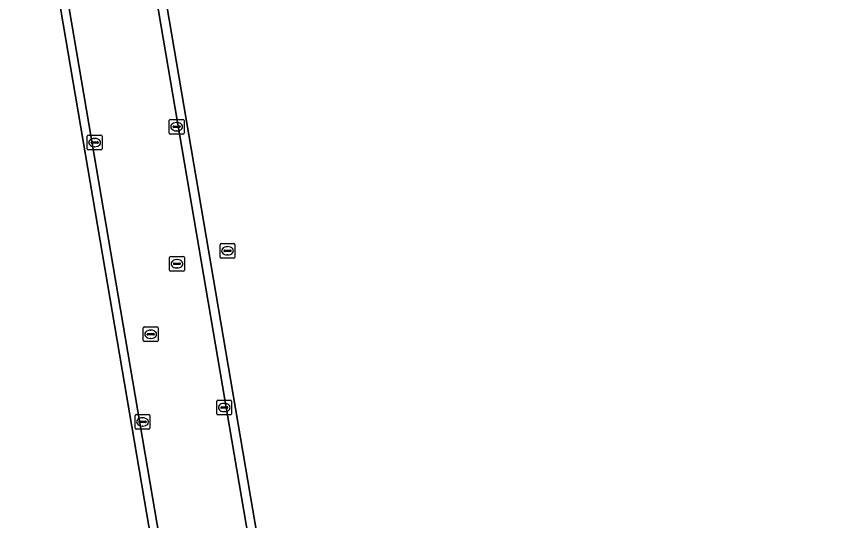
# Model space of a CAD drawing. Extents: x 154324 to 155744, y 382937 to 384188.
# Drawn here: x 154584.7 to 154641.3, y 383651.6 to 383685.7 of the extents above; entities that cross this region are included whole.
import ezdxf

# ---------------------------------------------------------------- set-up
doc = ezdxf.new("R2010")
doc.units = 0
for name, color, linetype in [('IMGEO_Bouwland', 7, 'Continuous'), ('IMGEO_Groenvoorziening', 7, 'Continuous'), ('IMGEO_Kolk', 7, 'Continuous'), ('IMGEO_Rijbaan_lokaal_gesloten', 7, 'Continuous'), ('IMGEO_Rioolput', 7, 'Continuous')]:
    doc.layers.add(name, color=color, linetype=linetype)

msp = doc.modelspace()

# ---------------------------------------------------------------- linework, layer by layer
at = {"layer": 'IMGEO_Bouwland'}
msp.add_lwpolyline([(154609.454, 383551.902), (154608.558, 383563.62), (154584.668, 383703.684)], dxfattribs=at)
at = {"layer": 'IMGEO_Groenvoorziening'}
msp.add_lwpolyline([(154592.498, 383700.273), (154616.218, 383561.257), (154640.896, 383416.154), (154641.263, 383413.737)], dxfattribs=at)
at = {"layer": 'IMGEO_Kolk'}
for p, q in [((154595.014, 383677.846), (154595.014, 383678.698)), ((154595.089, 383678.772), (154595.941, 383678.772)), ((154595.502, 383678.552), (154595.527, 383678.552)), ((154596.015, 383678.698), (154596.015, 383677.846)), ((154595.273, 383678.266), (154595.273, 383678.278)), ((154595.711, 383678.229), (154595.313, 383678.229)), ((154595.316, 383678.315), (154595.714, 383678.315)), ((154595.525, 383677.992), (154595.5, 383677.992)), ((154595.757, 383678.278), (154595.757, 383678.266)), ((154589.455, 383676.772), (154589.455, 383677.624)), ((154589.53, 383677.698), (154590.382, 383677.698)), ((154589.943, 383677.478), (154589.968, 383677.478)), ((154590.456, 383677.624), (154590.456, 383676.772)), ((154595.941, 383677.772), (154595.089, 383677.772)), ((154589.714, 383677.192), (154589.714, 383677.204)), ((154590.152, 383677.155), (154589.754, 383677.155)), ((154589.757, 383677.241), (154590.155, 383677.241)), ((154589.966, 383676.918), (154589.941, 383676.918)), ((154590.198, 383677.204), (154590.198, 383677.192)), ((154590.382, 383676.698), (154589.53, 383676.698)), ((154598.464, 383669.438), (154598.464, 383670.29)), ((154598.539, 383670.364), (154599.391, 383670.364)), ((154598.952, 383670.144), (154598.977, 383670.144)), ((154599.465, 383670.29), (154599.465, 383669.438)), ((154598.723, 383669.858), (154598.723, 383669.87)), ((154599.161, 383669.821), (154598.763, 383669.821)), ((154598.766, 383669.907), (154599.164, 383669.907)), ((154598.975, 383669.584), (154598.95, 383669.584)), ((154599.207, 383669.87), (154599.207, 383669.858)), ((154599.391, 383669.364), (154598.539, 383669.364)), ((154598.243, 383658.815), (154598.243, 383659.667)), ((154598.318, 383659.741), (154599.17, 383659.741)), ((154598.502, 383659.235), (154598.502, 383659.247)), ((154598.545, 383659.284), (154598.943, 383659.284)), ((154598.731, 383659.521), (154598.756, 383659.521)), ((154598.986, 383659.247), (154598.986, 383659.235)), ((154599.244, 383659.667), (154599.244, 383658.815)), ((154592.701, 383657.839), (154592.701, 383658.691)), ((154592.776, 383658.765), (154593.628, 383658.765)), ((154593.702, 383658.691), (154593.702, 383657.839)), ((154599.17, 383658.741), (154598.318, 383658.741)), ((154598.94, 383659.198), (154598.542, 383659.198)), ((154598.754, 383658.961), (154598.729, 383658.961)), ((154592.96, 383658.259), (154592.96, 383658.271)), ((154593.398, 383658.222), (154593, 383658.222)), ((154593.003, 383658.308), (154593.401, 383658.308)), ((154593.189, 383658.545), (154593.214, 383658.545)), ((154593.444, 383658.271), (154593.444, 383658.259)), ((154593.628, 383657.765), (154592.776, 383657.765)), ((154593.212, 383657.985), (154593.187, 383657.985))]:
    msp.add_line(p, q, dxfattribs=at)
for points in [[(154595.014, 383677.846), (154595.014, 383678.698)], [(154595.089, 383678.772), (154595.941, 383678.772)], [(154596.015, 383678.698), (154596.015, 383677.846)], [(154589.455, 383676.772), (154589.455, 383677.624)], [(154589.53, 383677.698), (154590.382, 383677.698)], [(154590.456, 383677.624), (154590.456, 383676.772)], [(154595.941, 383677.772), (154595.089, 383677.772)], [(154590.382, 383676.698), (154589.53, 383676.698)], [(154598.464, 383669.438), (154598.464, 383670.29)], [(154598.539, 383670.364), (154599.391, 383670.364)], [(154599.465, 383670.29), (154599.465, 383669.438)], [(154599.391, 383669.364), (154598.539, 383669.364)], [(154598.243, 383658.815), (154598.243, 383659.667)], [(154598.318, 383659.741), (154599.17, 383659.741)], [(154599.244, 383659.667), (154599.244, 383658.815)], [(154592.701, 383657.839), (154592.701, 383658.691)], [(154592.776, 383658.765), (154593.628, 383658.765)], [(154593.702, 383658.691), (154593.702, 383657.839)], [(154599.17, 383658.741), (154598.318, 383658.741)], [(154593.628, 383657.765), (154592.776, 383657.765)]]:
    msp.add_lwpolyline(points, dxfattribs=at)
for centre, radius, start, end in [((154595.091, 383678.696), 0.0765, 91.552, 178.448), ((154595.091, 383678.696), 0.0765, 91.552, 178.448), ((154595.939, 383678.696), 0.0765, 1.552, 88.448), ((154595.939, 383678.696), 0.0765, 1.552, 88.448), ((154595.313, 383678.275), 0.0403, 85.8775, 175.7526), ((154595.31, 383678.265), 0.0366, 178.938, 274.7102), ((154595.714, 383678.272), 0.043, 264.8664, 352.4533), ((154595.718, 383678.277), 0.0386, 1.7309, 96.639), ((154589.532, 383677.622), 0.0765, 91.552, 178.448), ((154589.532, 383677.622), 0.0765, 91.552, 178.448), ((154590.38, 383677.622), 0.0765, 1.552, 88.448), ((154590.38, 383677.622), 0.0765, 1.552, 88.448), ((154595.091, 383677.848), 0.0765, 181.552, 268.448), ((154595.091, 383677.848), 0.0765, 181.552, 268.448), ((154595.939, 383677.848), 0.0765, 271.552, 358.448), ((154595.939, 383677.848), 0.0765, 271.552, 358.448), ((154589.532, 383676.774), 0.0765, 181.552, 268.448), ((154589.532, 383676.774), 0.0765, 181.552, 268.448), ((154589.754, 383677.201), 0.0403, 85.8775, 175.7526), ((154589.751, 383677.191), 0.0366, 178.938, 274.7102), ((154590.155, 383677.198), 0.043, 264.8664, 352.4533), ((154590.159, 383677.203), 0.0386, 1.7309, 96.639), ((154590.38, 383676.774), 0.0765, 271.552, 358.448), ((154590.38, 383676.774), 0.0765, 271.552, 358.448), ((154598.541, 383670.288), 0.0765, 91.552, 178.448), ((154598.541, 383670.288), 0.0765, 91.552, 178.448), ((154599.389, 383670.288), 0.0765, 1.552, 88.448), ((154599.389, 383670.288), 0.0765, 1.552, 88.448), ((154598.541, 383669.44), 0.0765, 181.552, 268.448), ((154598.541, 383669.44), 0.0765, 181.552, 268.448), ((154598.763, 383669.867), 0.0403, 85.8775, 175.7526), ((154598.76, 383669.857), 0.0366, 178.938, 274.7102), ((154599.164, 383669.864), 0.043, 264.8664, 352.4533), ((154599.168, 383669.869), 0.0386, 1.7309, 96.639), ((154599.389, 383669.44), 0.0765, 271.552, 358.448), ((154599.389, 383669.44), 0.0765, 271.552, 358.448), ((154598.32, 383659.665), 0.0765, 91.552, 178.448), ((154598.32, 383659.665), 0.0765, 91.552, 178.448), ((154598.542, 383659.244), 0.0403, 85.8775, 175.7526), ((154598.539, 383659.234), 0.0366, 178.938, 274.7102), ((154598.943, 383659.241), 0.043, 264.8664, 352.4533), ((154598.947, 383659.246), 0.0386, 1.7309, 96.639), ((154599.168, 383659.665), 0.0765, 1.552, 88.448), ((154599.168, 383659.665), 0.0765, 1.552, 88.448), ((154592.778, 383658.689), 0.0765, 91.552, 178.448), ((154592.778, 383658.689), 0.0765, 91.552, 178.448), ((154593.626, 383658.689), 0.0765, 1.552, 88.448), ((154593.626, 383658.689), 0.0765, 1.552, 88.448), ((154598.32, 383658.817), 0.0765, 181.552, 268.448), ((154598.32, 383658.817), 0.0765, 181.552, 268.448), ((154599.168, 383658.817), 0.0765, 271.552, 358.448), ((154599.168, 383658.817), 0.0765, 271.552, 358.448), ((154593, 383658.268), 0.0403, 85.8775, 175.7526), ((154592.997, 383658.258), 0.0366, 178.938, 274.7102), ((154593.401, 383658.265), 0.043, 264.8664, 352.4533), ((154593.405, 383658.27), 0.0386, 1.7309, 96.639), ((154592.778, 383657.841), 0.0765, 181.552, 268.448), ((154592.778, 383657.841), 0.0765, 181.552, 268.448), ((154593.626, 383657.841), 0.0765, 271.552, 358.448), ((154593.626, 383657.841), 0.0765, 271.552, 358.448)]:
    msp.add_arc(centre, radius, start, end, dxfattribs=at)
for centre, major_axis, ratio, start_param, end_param in [((154595.501, 383678.272), (-0.387, 0.002), 0.722429, 4.712389, 7.853982), ((154595.526, 383678.272), (-0.39, 0.002), 0.717154, 1.570796, 4.712389), ((154589.942, 383677.198), (-0.387, 0.002), 0.722429, 4.712389, 7.853982), ((154589.967, 383677.198), (-0.39, 0.002), 0.717154, 1.570796, 4.712389), ((154598.951, 383669.864), (-0.387, 0.002), 0.722429, 4.712389, 7.853982), ((154598.976, 383669.864), (-0.39, 0.002), 0.717154, 1.570796, 4.712389), ((154598.73, 383659.241), (-0.387, 0.002), 0.722429, 4.712389, 7.853982), ((154598.755, 383659.241), (-0.39, 0.002), 0.717154, 1.570796, 4.712389), ((154593.188, 383658.265), (-0.387, 0.002), 0.722429, 4.712389, 7.853982), ((154593.213, 383658.265), (-0.39, 0.002), 0.717154, 1.570796, 4.712389)]:
    msp.add_ellipse(centre, major_axis=major_axis, ratio=ratio, start_param=start_param, end_param=end_param, dxfattribs=at)
at = {"layer": 'IMGEO_Rijbaan_lokaal_gesloten'}
for points in [[(154584.668, 383703.684), (154608.558, 383563.62), (154609.454, 383551.902)], [(154610.182, 383550.182), (154609.138, 383563.733), (154585.244, 383703.792)], [(154585.244, 383703.792), (154609.138, 383563.733), (154610.182, 383550.182)], [(154640.672, 383413.686), (154640.309, 383416.054), (154615.63, 383561.167), (154591.891, 383700.191)], [(154591.891, 383700.191), (154615.63, 383561.167), (154640.309, 383416.054), (154640.672, 383413.686)], [(154641.263, 383413.737), (154640.896, 383416.154), (154616.218, 383561.257), (154592.498, 383700.273)]]:
    msp.add_lwpolyline(points, dxfattribs=at)
at = {"layer": 'IMGEO_Rioolput'}
for p, q in [((154595.035, 383668.558), (154595.035, 383669.41)), ((154595.11, 383669.484), (154595.962, 383669.484)), ((154596.036, 383669.41), (154596.036, 383668.558)), ((154595.294, 383668.978), (154595.294, 383668.99)), ((154595.732, 383668.941), (154595.334, 383668.941)), ((154595.337, 383669.027), (154595.735, 383669.027)), ((154595.523, 383669.264), (154595.548, 383669.264)), ((154595.778, 383668.99), (154595.778, 383668.978)), ((154595.962, 383668.484), (154595.11, 383668.484)), ((154595.546, 383668.704), (154595.521, 383668.704)), ((154593.255, 383663.78), (154593.255, 383664.632)), ((154593.33, 383664.706), (154594.182, 383664.706)), ((154593.743, 383664.486), (154593.768, 383664.486)), ((154594.256, 383664.632), (154594.256, 383663.78)), ((154593.514, 383664.2), (154593.514, 383664.212)), ((154593.952, 383664.163), (154593.554, 383664.163)), ((154593.557, 383664.249), (154593.955, 383664.249)), ((154593.766, 383663.926), (154593.741, 383663.926)), ((154593.998, 383664.212), (154593.998, 383664.2)), ((154594.182, 383663.706), (154593.33, 383663.706))]:
    msp.add_line(p, q, dxfattribs=at)
for points in [[(154595.035, 383668.558), (154595.035, 383669.41)], [(154595.11, 383669.484), (154595.962, 383669.484)], [(154596.036, 383669.41), (154596.036, 383668.558)], [(154595.962, 383668.484), (154595.11, 383668.484)], [(154593.255, 383663.78), (154593.255, 383664.632)], [(154593.33, 383664.706), (154594.182, 383664.706)], [(154594.256, 383664.632), (154594.256, 383663.78)], [(154594.182, 383663.706), (154593.33, 383663.706)]]:
    msp.add_lwpolyline(points, dxfattribs=at)
for centre, radius, start, end in [((154595.112, 383669.408), 0.0765, 91.552, 178.448), ((154595.112, 383669.408), 0.0765, 91.552, 178.448), ((154595.96, 383669.408), 0.0765, 1.552, 88.448), ((154595.96, 383669.408), 0.0765, 1.552, 88.448), ((154595.334, 383668.987), 0.0403, 85.8775, 175.7526), ((154595.331, 383668.977), 0.0366, 178.938, 274.7102), ((154595.735, 383668.984), 0.043, 264.8664, 352.4533), ((154595.739, 383668.989), 0.0386, 1.7309, 96.639), ((154595.112, 383668.56), 0.0765, 181.552, 268.448), ((154595.112, 383668.56), 0.0765, 181.552, 268.448), ((154595.96, 383668.56), 0.0765, 271.552, 358.448), ((154595.96, 383668.56), 0.0765, 271.552, 358.448), ((154593.332, 383664.63), 0.0765, 91.552, 178.448), ((154593.332, 383664.63), 0.0765, 91.552, 178.448), ((154594.18, 383664.63), 0.0765, 1.552, 88.448), ((154594.18, 383664.63), 0.0765, 1.552, 88.448), ((154593.332, 383663.782), 0.0765, 181.552, 268.448), ((154593.332, 383663.782), 0.0765, 181.552, 268.448), ((154593.554, 383664.209), 0.0403, 85.8775, 175.7526), ((154593.551, 383664.199), 0.0366, 178.938, 274.7102), ((154593.955, 383664.206), 0.043, 264.8664, 352.4533), ((154593.959, 383664.211), 0.0386, 1.7309, 96.639), ((154594.18, 383663.782), 0.0765, 271.552, 358.448), ((154594.18, 383663.782), 0.0765, 271.552, 358.448)]:
    msp.add_arc(centre, radius, start, end, dxfattribs=at)
for centre, major_axis, ratio, start_param, end_param in [((154595.522, 383668.984), (-0.387, 0.002), 0.722429, 4.712389, 7.853982), ((154595.547, 383668.984), (-0.39, 0.002), 0.717154, 1.570796, 4.712389), ((154593.742, 383664.206), (-0.387, 0.002), 0.722429, 4.712389, 7.853982), ((154593.767, 383664.206), (-0.39, 0.002), 0.717154, 1.570796, 4.712389)]:
    msp.add_ellipse(centre, major_axis=major_axis, ratio=ratio, start_param=start_param, end_param=end_param, dxfattribs=at)

doc.saveas('drawing.dxf')
